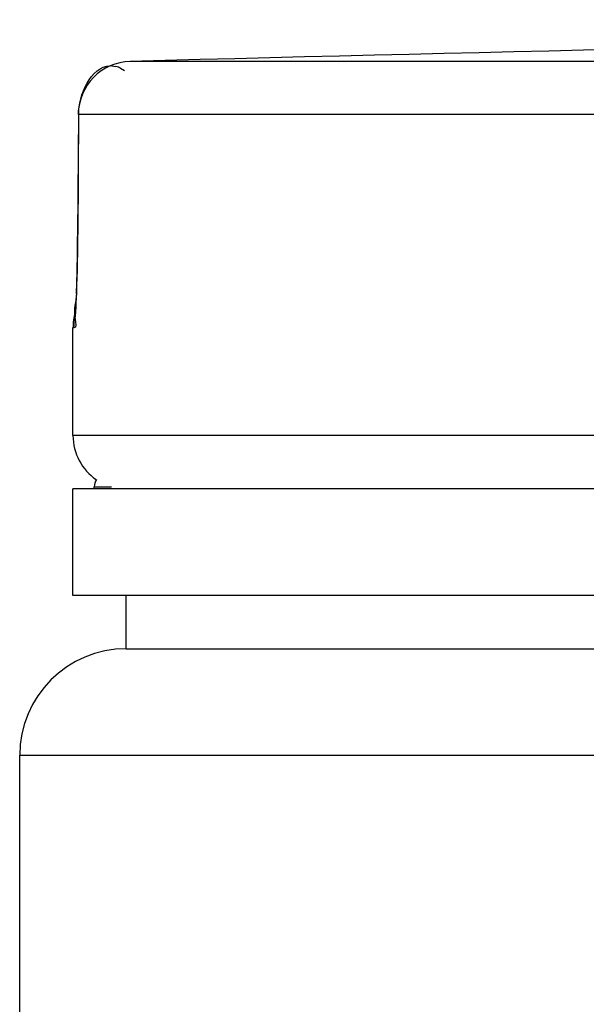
# Model space of a CAD drawing. Header units: millimetres. Extents: x 0 to 297, y 0 to 210.
# Tile 317 of 455: x 163.261 to 163.686, y 163.608 to 164.348. Entities that reach past the tile are written whole.
import ezdxf

# ---------------------------------------------------------------- set-up
doc = ezdxf.new("R2010")
doc.units = ezdxf.units.MM
doc.header["$LTSCALE"] = 16.335
doc.layers.get('0').update_dxf_attribs({"linetype": 'CONTINUOUS'})
doc.layers.add('01_GLOBAL', color=7, linetype='CONTINUOUS')

msp = doc.modelspace()

# ---------------------------------------------------------------- linework, layer by layer
at = {"color": 9, "linetype": 'Continuous'}
for p, q in [((166.18544, 164.31632), (163.34379, 164.31632)), ((163.32991, 164.31294), (163.33302, 164.31248)), ((163.33649, 164.31123), (163.33946, 164.30958)), ((163.30488, 164.27633), (163.30432, 164.18641)), ((163.30488, 164.27633), (163.30483, 164.27659)), ((166.18343, 164.27633), (163.30488, 164.27633)), ((163.30431, 164.18641), (163.30427, 164.18665)), ((163.30151, 164.11623), (163.30081, 164.11621)), ((169.3808, 164.0353), (163.3008, 164.0353)), ((163.3168, 163.9969), (163.32975, 163.9969))]:
    msp.add_line(p, q, dxfattribs=at)
at = {"color": 7, "linetype": 'Continuous'}
for p, q in [((163.30483, 164.27659), (163.30427, 164.18665)), ((163.30427, 164.18665), (163.3042, 164.17908)), ((163.3042, 164.17908), (163.30411, 164.17229)), ((163.30411, 164.17229), (163.304, 164.16575)), ((163.30386, 164.15954), (163.30371, 164.15371)), ((163.304, 164.16575), (163.30386, 164.15954)), ((163.30371, 164.15371), (163.30354, 164.14829)), ((163.30354, 164.14829), (163.30337, 164.14334)), ((163.30318, 164.13887), (163.303, 164.13492)), ((163.30337, 164.14334), (163.30318, 164.13887)), ((163.303, 164.13492), (163.30282, 164.13149)), ((163.30261, 164.12798), (163.30225, 164.12323)), ((163.3008, 164.0353), (163.3008, 164.11621)), ((163.3168, 163.9953), (163.3168, 163.9969)), ((169.3808, 163.9953), (163.3008, 163.9953)), ((163.3008, 163.9153), (163.3008, 163.9953)), ((169.3808, 163.9153), (163.3008, 163.9153)), ((163.3408, 163.8753), (163.3408, 163.9153)), ((163.3408, 163.8753), (169.3408, 163.8753))]:
    msp.add_line(p, q, dxfattribs=at)
msp.add_lwpolyline([(163.30282, 164.13149), (163.30266, 164.12861), (163.30261, 164.12798)], dxfattribs=at)
for centre, radius, start, end in [((166.34083, 48.81378), 115.54141, 90.6554861, 91.4863691), ((163.34483, 164.27633), 0.04, 91.48637, 179.62893), ((163.3408, 164.11621), 0.04, 162.87448, 180), ((163.3408, 164.0353), 0.04, 180, 235.73564), ((163.3272, 163.9969), 0.0104, 148.62171, 180)]:
    msp.add_arc(centre, radius, start, end, dxfattribs=at)
at = {"color": 9, "linetype": 'Continuous'}
for centre, radius, start, end in [((163.32916, 164.29796), 0.015, 87.11667, 91.61409), ((163.32852, 164.29459), 0.01845, 69.46016, 75.88686), ((163.32769, 164.29236), 0.02082, 65.01495, 69.48812), ((161.9386, 164.19288), 1.36573, 357.851, 359.72836)]:
    msp.add_arc(centre, radius, start, end, dxfattribs=at)
msp.add_open_spline([(163.30488, 164.27633), (163.30488, 164.2909), (163.31417, 164.31254), (163.32874, 164.31296)], degree=3, dxfattribs=at)
for points, knots in [([(163.30337, 164.14167), (163.30312, 164.13539), (163.30033, 164.12989), (163.30373, 164.11629), (163.30151, 164.11623)], [0, 0, 0, 0, 0.738699, 1, 1, 1, 1]), ([(163.30151, 164.11623), (163.30151, 164.11744), (163.30164, 164.11993), (163.30199, 164.1224), (163.30221, 164.12366)], [0, 0, 0, 0, 0.485545, 1, 1, 1, 1])]:
    msp.add_open_spline(points, degree=3, knots=knots, dxfattribs=at)
at = {"layer": '01_GLOBAL', "color": 7, "linetype": 'Continuous'}
for p, q in [((163.3408, 163.8753), (169.3408, 163.8753)), ((163.2608, 162.1953), (163.2608, 163.7953))]:
    msp.add_line(p, q, dxfattribs=at)
at = {"layer": '01_GLOBAL', "color": 9, "linetype": 'Continuous'}
msp.add_line((163.2608, 163.7953), (169.4208, 163.7953), dxfattribs=at)
at = {"layer": '01_GLOBAL', "color": 7, "linetype": 'Continuous'}
msp.add_arc((163.3408, 163.7953), 0.08, 90, 180, dxfattribs=at)

doc.saveas('drawing.dxf')
